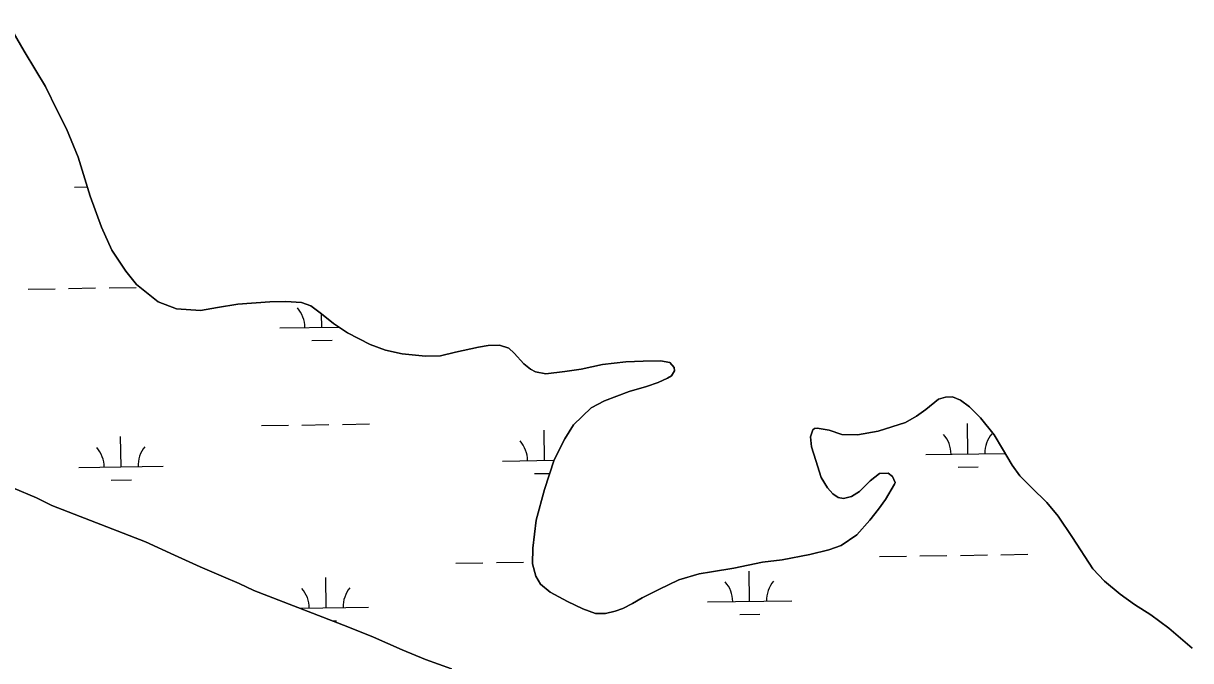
# Model space of a CAD drawing. Extents: x 3823584 to 3861785, y 301729 to 327625.
# Drawn here: x 3846916 to 3848300, y 311129 to 311884 of the extents above; entities that cross this region are included whole.
import ezdxf

# ---------------------------------------------------------------- set-up
doc = ezdxf.new("R2010")
doc.units = 0
doc.layers.add('V-TOPO-SHOR', color=7, linetype='Continuous')
doc.layers.add('V-WETL-SWMP', color=7, linetype='Continuous')

msp = doc.modelspace()

# ---------------------------------------------------------------- linework, layer by layer
at = {"layer": 'V-TOPO-SHOR'}
for points in [[(3846995.4, 311679.3), (3846981.4, 311725.6), (3846967.4, 311759.2), (3846956.5, 311780.7), (3846942.6, 311809.4), (3846931.2, 311828.3), (3846917.1, 311851.2), (3846898.4, 311884.2)], [(3847886.5, 311396.5), (3847871.4, 311401.8), (3847857.2, 311404.3), (3847854, 311403.7), (3847852.1, 311402.1), (3847849.1, 311393.8), (3847850.3, 311382.2), (3847855.5, 311365.9), (3847861.9, 311345.8), (3847869.3, 311333.3), (3847875.8, 311326.4), (3847882.2, 311322.1), (3847888.5, 311320.9), (3847898, 311323.1), (3847907.1, 311329.1), (3847919.9, 311341.8), (3847930.9, 311350.3), (3847941.4, 311350.8), (3847946.4, 311347), (3847949.6, 311339.9), (3847948.6, 311337.7), (3847938, 311319.5), (3847929.9, 311308), (3847919.6, 311295.1), (3847904.1, 311277.7), (3847885.7, 311265.1), (3847871.1, 311260), (3847848.5, 311254.3), (3847815.5, 311248.1), (3847792.2, 311245.3), (3847758.4, 311238.3), (3847731.9, 311234), (3847717.2, 311231.4), (3847693.1, 311224.4), (3847669.6, 311213.1), (3847649.9, 311203.1), (3847638.2, 311196.2), (3847626.9, 311190.4), (3847617.7, 311187.2), (3847606.2, 311184.6), (3847594.3, 311184.5), (3847579.5, 311189.8), (3847561.4, 311198.7), (3847540.8, 311209.9), (3847529.3, 311219.4), (3847523.8, 311228.7), (3847519.8, 311243.3), (3847520.3, 311261.9), (3847524, 311295.3), (3847534.1, 311331.6), (3847545.5, 311366.8), (3847558.1, 311391.6), (3847568.5, 311408.2), (3847589.4, 311428.5), (3847605.2, 311436.6), (3847634.5, 311447.6), (3847654.9, 311453.8), (3847668.7, 311458.4), (3847679.9, 311463.4), (3847684.5, 311466.3), (3847688, 311472.1), (3847687.6, 311476.2), (3847682.5, 311482.2), (3847671.6, 311484.1), (3847651, 311483.8), (3847630.2, 311483), (3847602.7, 311479.7), (3847577.4, 311474.3), (3847558.1, 311471.3), (3847535.5, 311468.5), (3847523.2, 311470.8), (3847517.5, 311474), (3847509.6, 311480.3), (3847498.2, 311493.3), (3847491.7, 311499.2), (3847480.6, 311502.5), (3847467.2, 311502.3), (3847455.9, 311500.3), (3847428.6, 311494.3), (3847410.6, 311490.1), (3847392.8, 311489.4), (3847365.3, 311492.3), (3847345.5, 311496.8), (3847327.3, 311503.5), (3847300.3, 311517.2), (3847283.7, 311528.5), (3847269.6, 311539.9), (3847256.9, 311549.1), (3847245.8, 311553.1), (3847227.4, 311554.4), (3847208.6, 311554), (3847170.6, 311551.1), (3847146.3, 311547.2), (3847126.2, 311543.6), (3847097.9, 311545.7), (3847075.9, 311553.8), (3847050.3, 311574.5), (3847037.6, 311590.2), (3847021.1, 311615.1), (3847008.9, 311642.6), (3846995.4, 311679.3)], [(3848301.5, 311143.3), (3848274.1, 311167.2), (3848252.7, 311182.7), (3848233.3, 311195.3), (3848216.3, 311207.4), (3848197.6, 311222.9), (3848183.9, 311237.5), (3848159.7, 311274.7), (3848142.8, 311299.7), (3848129.5, 311316.1), (3848111.2, 311333.9), (3848097.5, 311347.7), (3848088.4, 311360.3), (3848076.7, 311379.7), (3848066.7, 311396.1), (3848050.8, 311416.4), (3848037.5, 311429.4), (3848026.8, 311437.5), (3848017.5, 311441.4), (3848009.4, 311441), (3848001.1, 311438.6), (3847986.1, 311426.5), (3847974.7, 311418.3), (3847962, 311410.8), (3847929.6, 311400.6), (3847905.1, 311396.2), (3847886.5, 311396.5)], [(3846903.8, 311333.3), (3846931.8, 311321.5), (3846950, 311312.7), (3847061.2, 311269.5), (3847095.5, 311253.6), (3847126, 311239.8), (3847153.7, 311227.9), (3847172.1, 311220), (3847189.3, 311211.7), (3847301, 311168.8), (3847331.3, 311156.4), (3847365.1, 311141.3), (3847393.1, 311130.1), (3847423.9, 311118.9)]]:
    msp.add_lwpolyline(points, dxfattribs=at)
at = {"layer": 'V-WETL-SWMP'}
for p, q in [((3846977, 311690.1), (3846992.1, 311690.3)), ((3846922, 311569.1), (3846954, 311569.6)), ((3846970, 311569.9), (3847002, 311570.4)), ((3847018, 311570.6), (3847050, 311571.1)), ((3847270.1, 311523.7), (3847269.8, 311539.7)), ((3847220.1, 311523), (3847290.2, 311524.1)), ((3847258.3, 311508.1), (3847282.3, 311508.5)), ((3847198.5, 311407.2), (3847230.5, 311407.7)), ((3847246.4, 311407.9), (3847278.4, 311408.4)), ((3847294.4, 311408.7), (3847326.4, 311409.2)), ((3848035.8, 311373.7), (3848035.3, 311409.7)), ((3847032.1, 311358.2), (3847031.6, 311394.2)), ((3847534, 311365.9), (3847533.4, 311401.9)), ((3847484, 311365.2), (3847545.3, 311366.1)), ((3847985.8, 311372.9), (3848079.9, 311374.3)), ((3846982.1, 311357.4), (3847082.1, 311359)), ((3847522.2, 311350.3), (3847540.3, 311350.6)), ((3848024.1, 311358.1), (3848048.1, 311358.4)), ((3847020.4, 311342.6), (3847044.4, 311342.9)), ((3848026.8, 311253.4), (3848058.8, 311253.9)), ((3848074.8, 311254.2), (3848106.8, 311254.7)), ((3847429, 311244.2), (3847461, 311244.7)), ((3847477, 311245), (3847509, 311245.5)), ((3847930.8, 311252), (3847962.8, 311252.5)), ((3847978.8, 311252.7), (3848010.8, 311253.2)), ((3847275.2, 311191.1), (3847274.6, 311227.1)), ((3847777.1, 311198.8), (3847776.5, 311234.8)), ((3847727.1, 311198.1), (3847827, 311199.6)), ((3847244.2, 311190.6), (3847325.2, 311191.9)), ((3847282.8, 311175.8), (3847287.4, 311175.9)), ((3847765.3, 311183.2), (3847789.3, 311183.6))]:
    msp.add_line(p, q, dxfattribs=at)
for points in [[(3846898.4, 311884.2), (3846917.1, 311851.2), (3846931.2, 311828.3), (3846942.6, 311809.4), (3846956.5, 311780.7), (3846967.4, 311759.2), (3846981.4, 311725.6), (3846995.4, 311679.3), (3847008.9, 311642.6), (3847021.1, 311615.1), (3847037.6, 311590.2), (3847050.3, 311574.5), (3847075.9, 311553.8), (3847097.9, 311545.7), (3847126.2, 311543.6), (3847146.3, 311547.2), (3847170.6, 311551.1), (3847208.6, 311554), (3847227.4, 311554.4), (3847245.8, 311553.1), (3847256.9, 311549.1), (3847269.6, 311539.9), (3847283.7, 311528.5), (3847300.3, 311517.2), (3847327.3, 311503.5), (3847345.5, 311496.8), (3847365.3, 311492.3), (3847392.8, 311489.4), (3847410.6, 311490.1), (3847428.6, 311494.3), (3847455.9, 311500.3), (3847467.2, 311502.3), (3847480.6, 311502.5), (3847491.7, 311499.2), (3847498.2, 311493.3), (3847509.6, 311480.3), (3847517.5, 311474), (3847523.2, 311470.8), (3847535.5, 311468.5), (3847558.1, 311471.3), (3847577.4, 311474.3), (3847602.7, 311479.7), (3847630.2, 311483), (3847651, 311483.8), (3847671.6, 311484.1), (3847682.5, 311482.2), (3847687.6, 311476.2), (3847688, 311472.1), (3847684.5, 311466.3), (3847679.9, 311463.4), (3847668.7, 311458.4), (3847654.9, 311453.8), (3847634.5, 311447.6), (3847605.2, 311436.6), (3847589.4, 311428.5), (3847568.5, 311408.2), (3847558.1, 311391.6), (3847545.5, 311366.8), (3847534.1, 311331.6), (3847524, 311295.3), (3847520.3, 311261.9), (3847519.8, 311243.3), (3847523.8, 311228.7), (3847529.3, 311219.4), (3847540.8, 311209.9), (3847561.4, 311198.7), (3847579.5, 311189.8), (3847594.3, 311184.5), (3847606.2, 311184.6), (3847617.7, 311187.2), (3847626.9, 311190.4), (3847638.2, 311196.2), (3847649.9, 311203.1), (3847669.6, 311213.1), (3847693.1, 311224.4), (3847717.2, 311231.4), (3847731.9, 311234), (3847758.4, 311238.3), (3847792.2, 311245.3), (3847815.5, 311248.1), (3847848.5, 311254.3), (3847871.1, 311260), (3847885.7, 311265.1), (3847904.1, 311277.7), (3847919.6, 311295.1), (3847929.9, 311308), (3847938, 311319.5)], [(3847938, 311319.5), (3847948.6, 311337.7), (3847949.6, 311339.9), (3847946.4, 311347), (3847941.4, 311350.8), (3847930.9, 311350.3), (3847919.9, 311341.8), (3847907.1, 311329.1), (3847898, 311323.1), (3847888.5, 311320.9), (3847882.2, 311322.1), (3847875.8, 311326.4), (3847869.3, 311333.3), (3847861.9, 311345.8), (3847855.5, 311365.9), (3847850.3, 311382.2), (3847849.1, 311393.8), (3847852.1, 311402.1), (3847854, 311403.7), (3847857.2, 311404.3), (3847871.4, 311401.8), (3847886.5, 311396.5), (3847905.1, 311396.2), (3847929.6, 311400.6), (3847962, 311410.8), (3847974.7, 311418.3), (3847986.1, 311426.5), (3848001.1, 311438.6), (3848009.4, 311441), (3848017.5, 311441.4), (3848026.8, 311437.5), (3848037.5, 311429.4), (3848050.8, 311416.4), (3848066.7, 311396.1), (3848076.7, 311379.7), (3848088.4, 311360.3), (3848097.5, 311347.7), (3848111.2, 311333.9), (3848129.5, 311316.1), (3848142.8, 311299.7), (3848159.7, 311274.7), (3848183.9, 311237.5), (3848197.6, 311222.9), (3848216.3, 311207.4), (3848233.3, 311195.3), (3848252.7, 311182.7), (3848274.1, 311167.2), (3848301.5, 311143.3)], [(3847423.9, 311118.9), (3847393.1, 311130.1), (3847365.1, 311141.3), (3847331.3, 311156.4), (3847301, 311168.8), (3847189.3, 311211.7), (3847172.1, 311220), (3847153.7, 311227.9), (3847126, 311239.8), (3847095.5, 311253.6), (3847061.2, 311269.5), (3846950, 311312.7), (3846931.8, 311321.5), (3846903.8, 311333.3)]]:
    msp.add_lwpolyline(points, dxfattribs=at)
for centre, start, end in [((3847214.8, 311523.4), 0.1115, 41.6552), ((3847325.3, 311525.1), 181.4999, 181.6552), ((3847980.6, 311373.3), 0.1115, 41.6552), ((3848091.1, 311375), 140.1115, 181.6552), ((3846976.9, 311357.8), 0.1115, 41.6552), ((3847087.4, 311359.5), 140.1115, 181.6552), ((3847478.7, 311365.6), 0.1115, 41.6552), ((3847220, 311190.7), 0.1115, 41.6552), ((3847330.4, 311192.4), 140.1115, 181.6552), ((3847721.8, 311198.5), 0.1115, 41.6552), ((3847832.3, 311200.2), 140.1115, 181.6552)]:
    msp.add_arc(centre, 35.2, start, end, dxfattribs=at)

doc.saveas('drawing.dxf')
